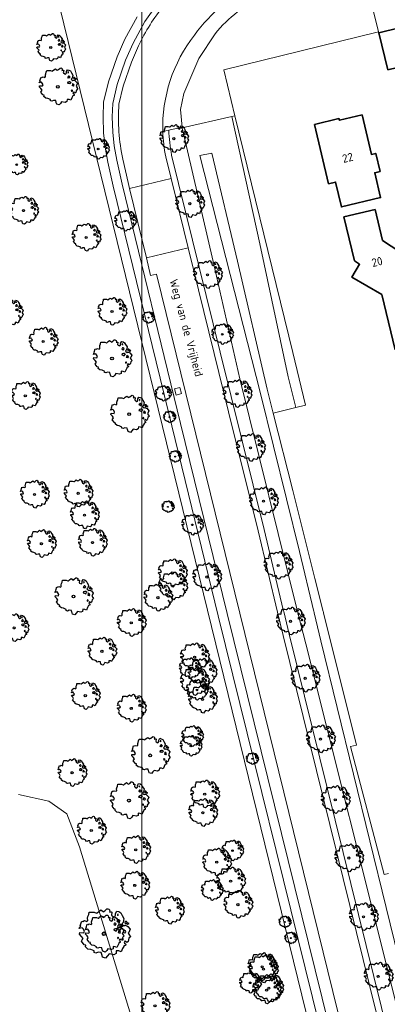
# Model space of a CAD drawing. Header units: metres. Extents: x 152391 to 157968, y 462336 to 467280.
# Tile 617 of 656: x 156688 to 156748, y 464436 to 464597. Entities that reach past the tile are written whole.
import ezdxf
from ezdxf.enums import TextEntityAlignment as Align

# ---------------------------------------------------------------- set-up
doc = ezdxf.new("R2010")
doc.units = ezdxf.units.M
doc.header["$LTSCALE"] = 0.75
doc.layers.get('0').update_dxf_attribs({"lineweight": 25})
for name, color, linetype, lineweight in [('B-GV-GR-BOOM-S', 252, 'Continuous', 25), ('B-WE-GR-BEPLANTING_CULTUUR_BOSPLANTSOEN-GV', 251, 'Continuous', 18), ('B-WE-GW-TALUD_KRUIN-G', 251, 'Continuous', 18), ('B-WE-OG-BEBOUWING-GV', 6, 'Continuous', 35), ('B-WE-OG-BEBOUWING-T18', 1, 'Continuous', 18), ('B-WE-OG-TERREIN_CULTUURSCHEIDING-GV', 251, 'Continuous', 18), ('B-WE-OG-TOPOGRAFIE-T18', 1, 'Continuous', 18), ('B-WE-VH-VERHARDING_ASFALT-GV', 251, 'Continuous', 18), ('B-WE-VH-VERHARDING_TEGEL-GV', 251, 'Continuous', 18)]:
    doc.layers.add(name, color=color, linetype=linetype, lineweight=lineweight)
doc.layers.add('X-XX-AL-TEKENBLAD_HULPLIJN-G', color=7, linetype='Continuous', lineweight=18, plot=False)
doc.styles.add('NLCS-ISO-M750-T18', font='NLCS-ISO.ttf', dxfattribs={"height": 1.35})

# ---------------------------------------------------------------- blocks, each defined once
blk = doc.blocks.new('SGR-BOOM_0_10')
at = {"linetype": 'Continuous'}
for p, q in [((-0.96, 0.21), (-0.93, 0.27)), ((-0.84, 0.23), (-0.96, 0.21)), ((-0.94, -0.02), (-0.94, 0.05)), ((-0.94, 0.05), (-0.78, 0.04)), ((-0.93, 0.27), (-0.9, 0.3)), ((-0.92, 0.33), (-0.86, 0.49)), ((-0.9, 0.3), (-0.92, 0.33)), ((-0.86, 0.49), (-0.82, 0.48)), ((-0.8, 0.19), (-0.84, 0.23)), ((-0.82, 0.48), (-0.75, 0.51)), ((-0.75, 0.1), (-0.8, 0.19)), ((-0.78, 0.04), (-0.75, 0.1)), ((-0.75, 0.51), (-0.66, 0.48)), ((-0.66, 0.48), (-0.63, 0.52)), ((-0.64, 0.61), (-0.62, 0.67)), ((-0.63, 0.52), (-0.64, 0.61)), ((-0.62, 0.67), (-0.59, 0.75)), ((-0.59, 0.75), (-0.57, 0.84)), ((-0.57, 0.84), (-0.38, 0.84)), ((-0.38, 0.84), (-0.29, 0.81)), ((-0.29, 0.81), (-0.26, 0.82)), ((-0.26, 0.82), (-0.21, 0.87)), ((-0.21, 0.87), (-0.13, 0.93)), ((-0.13, 0.93), (-0.07, 0.89)), ((-0.07, 0.89), (-0.04, 0.85)), ((-0.04, 0.85), (0.04, 0.89)), ((0.04, 0.89), (0.12, 0.96)), ((0.12, 0.96), (0.15, 0.97)), ((0.15, 0.97), (0.19, 0.95)), ((0.19, 0.95), (0.22, 0.93)), ((0.23, 0.86), (0.21, 0.84)), ((0.21, 0.84), (0.3, 0.85)), ((0.22, 0.93), (0.23, 0.86)), ((0.3, 0.83), (0.29, 0.72)), ((0.29, 0.72), (0.32, 0.7)), ((0.3, 0.85), (0.3, 0.83)), ((0.32, 0.7), (0.39, 0.65)), ((0.39, 0.65), (0.42, 0.68)), ((0.42, 0.68), (0.45, 0.72)), ((0.44, 0.79), (0.5, 0.88)), ((0.45, 0.72), (0.44, 0.79)), ((0.5, 0.88), (0.57, 0.86)), ((0.53, 0.51), (0.5, 0.49)), ((0.5, 0.49), (0.52, 0.46)), ((0.52, 0.23), (0.5, 0.19)), ((0.5, 0.19), (0.58, 0.18)), ((0.55, 0.77), (0.52, 0.75)), ((0.52, 0.75), (0.53, 0.7)), ((0.52, 0.46), (0.55, 0.47)), ((0.59, 0.26), (0.52, 0.23)), ((0.53, 0.7), (0.54, 0.7)), ((0.55, 0.55), (0.53, 0.51)), ((0.54, 0.71), (0.55, 0.77)), ((0.58, 0.55), (0.55, 0.55)), ((0.55, 0.47), (0.58, 0.44)), ((0.57, 0.86), (0.65, 0.82)), ((0.61, 0.53), (0.58, 0.55)), ((0.58, 0.44), (0.61, 0.47)), ((0.58, 0.18), (0.63, 0.14)), ((0.63, 0.26), (0.59, 0.26)), ((0.63, 0.49), (0.61, 0.53)), ((0.61, 0.47), (0.63, 0.49)), ((0.68, 0.22), (0.63, 0.26)), ((0.63, 0.14), (0.68, 0.21)), ((0.65, 0.82), (0.7, 0.71)), ((0.68, 0.21), (0.7, 0.23)), ((0.74, 0.45), (0.69, 0.39)), ((0.69, 0.39), (0.72, 0.35)), ((0.7, 0.71), (0.78, 0.59)), ((0.72, 0.35), (0.78, 0.32)), ((0.78, 0.59), (0.74, 0.45)), ((0.76, 0.1), (0.74, 0.06)), ((0.81, 0.03), (0.74, 0.06)), ((0.8, 0.13), (0.76, 0.17)), ((0.76, 0.17), (0.76, 0.13)), ((0.76, 0.13), (0.76, 0.1)), ((0.78, 0.32), (0.81, 0.33)), ((0.83, 0.11), (0.8, 0.13)), ((0.83, 0.48), (0.81, 0.46)), ((0.81, 0.46), (0.82, 0.42)), ((0.81, 0.33), (0.88, 0.32)), ((0.81, 0.03), (0.85, 0.08)), ((0.82, 0.42), (0.86, 0.39)), ((0.87, 0.48), (0.83, 0.48)), ((0.85, 0.08), (0.83, 0.11)), ((0.86, 0.41), (0.92, 0.38)), ((0.86, 0.39), (0.87, 0.41)), ((0.91, 0.43), (0.87, 0.48)), ((0.88, 0.32), (0.92, 0.29)), ((0.97, 0.4), (0.91, 0.43)), ((0.92, 0.38), (0.97, 0.4)), ((0.92, 0.29), (1.02, 0.18)), ((0.97, 0.06), (0.94, 0.02)), ((0.94, 0.02), (0.99, -0.05)), ((1.02, 0.18), (0.97, 0.06)), ((-0.87, -0.1), (-0.94, -0.02)), ((-0.81, -0.18), (-0.87, -0.1)), ((-0.87, -0.28), (-0.84, -0.24)), ((-0.76, -0.42), (-0.87, -0.28)), ((-0.84, -0.24), (-0.81, -0.18)), ((-0.7, -0.44), (-0.76, -0.42)), ((-0.72, -0.51), (-0.7, -0.44)), ((-0.62, -0.59), (-0.72, -0.51)), ((-0.51, -0.61), (-0.62, -0.59)), ((-0.38, -0.66), (-0.51, -0.61)), ((-0.38, -0.73), (-0.38, -0.66)), ((-0.31, -0.75), (-0.38, -0.73)), ((-0.23, -0.71), (-0.31, -0.75)), ((-0.11, -0.72), (-0.23, -0.71)), ((-0.09, -0.8), (-0.11, -0.72)), ((-0.07, -0.84), (-0.09, -0.8)), ((-0.05, -0.9), (-0.07, -0.84)), ((0.06, -0.94), (-0.05, -0.9)), ((0.14, -0.86), (0.06, -0.94)), ((0.2, -0.77), (0.14, -0.86)), ((0.38, -0.81), (0.2, -0.77)), ((0.47, -0.76), (0.38, -0.81)), ((0.47, -0.65), (0.47, -0.76)), ((0.58, -0.66), (0.47, -0.65)), ((0.66, -0.7), (0.58, -0.66)), ((0.72, -0.57), (0.66, -0.7)), ((0.72, -0.16), (0.7, -0.2)), ((0.7, -0.2), (0.7, -0.24)), ((0.71, -0.24), (0.75, -0.23)), ((0.75, -0.19), (0.72, -0.16)), ((0.76, -0.5), (0.72, -0.57)), ((0.75, -0.23), (0.75, -0.19)), ((0.77, -0.47), (0.76, -0.5)), ((0.83, -0.45), (0.77, -0.47)), ((0.82, -0.27), (0.78, -0.33)), ((0.78, -0.33), (0.8, -0.36)), ((0.8, -0.36), (0.84, -0.4)), ((0.89, -0.33), (0.82, -0.27)), ((0.84, -0.4), (0.83, -0.45)), ((0.93, -0.29), (0.89, -0.33)), ((0.95, -0.24), (0.93, -0.29)), ((0.97, -0.17), (0.95, -0.24)), ((1.04, -0.1), (0.97, -0.17)), ((0.99, -0.05), (1.04, -0.1))]:
    blk.add_line(p, q, dxfattribs=at)
blk.add_circle((0, 0), 0.0711, dxfattribs=at)
blk = doc.blocks.new('SGR-BOOM_21_30')
at = {"linetype": 'Continuous'}
for p, q in [((-0.37, 1.55), (-0.23, 1.65)), ((-0.23, 1.65), (-0.13, 1.58)), ((0.07, 1.58), (0.2, 1.71)), ((0.2, 1.71), (0.26, 1.73)), ((0.26, 1.73), (0.33, 1.7)), ((0.33, 1.7), (0.39, 1.65)), ((0.39, 1.65), (0.4, 1.53)), ((-1.7, 0.37), (-1.66, 0.48)), ((-1.49, 0.41), (-1.7, 0.37)), ((-1.68, -0.03), (-1.67, 0.09)), ((-1.67, 0.09), (-1.39, 0.07)), ((-1.66, 0.48), (-1.6, 0.53)), ((-1.63, 0.58), (-1.53, 0.87)), ((-1.6, 0.53), (-1.63, 0.58)), ((-1.53, 0.87), (-1.46, 0.86)), ((-1.42, 0.33), (-1.49, 0.41)), ((-1.46, 0.86), (-1.34, 0.91)), ((-1.33, 0.18), (-1.42, 0.33)), ((-1.39, 0.07), (-1.33, 0.18)), ((-1.34, 0.91), (-1.18, 0.86)), ((-1.18, 0.86), (-1.12, 0.92)), ((-1.13, 1.09), (-1.11, 1.19)), ((-1.12, 0.92), (-1.13, 1.09)), ((-1.11, 1.19), (-1.05, 1.33)), ((-1.05, 1.33), (-1.02, 1.5)), ((-1.02, 1.5), (-0.67, 1.5)), ((-0.67, 1.5), (-0.52, 1.43)), ((-0.52, 1.43), (-0.47, 1.45)), ((-0.47, 1.45), (-0.37, 1.55)), ((-0.13, 1.58), (-0.06, 1.52)), ((-0.06, 1.52), (0.07, 1.58)), ((0.4, 1.53), (0.38, 1.5)), ((0.38, 1.5), (0.53, 1.52)), ((0.54, 1.48), (0.51, 1.29)), ((0.51, 1.29), (0.57, 1.24)), ((0.53, 1.52), (0.54, 1.48)), ((0.57, 1.24), (0.69, 1.15)), ((0.69, 1.15), (0.75, 1.2)), ((0.75, 1.2), (0.8, 1.29)), ((0.79, 1.4), (0.89, 1.56)), ((0.8, 1.29), (0.79, 1.4)), ((0.89, 1.56), (1.02, 1.53)), ((0.94, 0.91), (0.89, 0.87)), ((0.89, 0.87), (0.93, 0.83)), ((0.93, 0.41), (0.89, 0.33)), ((0.89, 0.33), (1.03, 0.32)), ((0.97, 1.37), (0.93, 1.33)), ((0.93, 1.33), (0.95, 1.25)), ((0.93, 0.83), (0.98, 0.84)), ((1.05, 0.46), (0.93, 0.41)), ((0.97, 0.97), (0.94, 0.91)), ((0.95, 1.25), (0.96, 1.24)), ((0.96, 1.27), (0.97, 1.37)), ((1.03, 0.97), (0.97, 0.97)), ((0.98, 0.84), (1.03, 0.78)), ((1.02, 1.53), (1.16, 1.45)), ((1.08, 0.94), (1.03, 0.97)), ((1.03, 0.78), (1.08, 0.84)), ((1.03, 0.32), (1.11, 0.25)), ((1.11, 0.46), (1.05, 0.46)), ((1.12, 0.87), (1.08, 0.94)), ((1.08, 0.84), (1.12, 0.87)), ((1.22, 0.4), (1.11, 0.46)), ((1.11, 0.25), (1.2, 0.37)), ((1.16, 1.45), (1.25, 1.27)), ((1.2, 0.37), (1.24, 0.41)), ((1.32, 0.79), (1.23, 0.69)), ((1.23, 0.69), (1.27, 0.63)), ((1.25, 1.27), (1.38, 1.06)), ((1.27, 0.63), (1.38, 0.56)), ((1.34, 0.18), (1.31, 0.1)), ((1.43, 0.05), (1.31, 0.1)), ((1.38, 1.06), (1.32, 0.79)), ((1.36, 0.3), (1.34, 0.23)), ((1.34, 0.23), (1.34, 0.18)), ((1.43, 0.23), (1.36, 0.3)), ((1.38, 0.56), (1.44, 0.6)), ((1.47, 0.2), (1.43, 0.23)), ((1.43, 0.05), (1.51, 0.14)), ((1.47, 0.86), (1.44, 0.81)), ((1.44, 0.81), (1.46, 0.74)), ((1.44, 0.6), (1.57, 0.56)), ((1.46, 0.74), (1.53, 0.69)), ((1.54, 0.86), (1.47, 0.86)), ((1.51, 0.14), (1.47, 0.2)), ((1.53, 0.73), (1.64, 0.68)), ((1.53, 0.69), (1.54, 0.73)), ((1.62, 0.76), (1.54, 0.86)), ((1.57, 0.56), (1.64, 0.51)), ((1.73, 0.71), (1.62, 0.76)), ((1.64, 0.68), (1.73, 0.71)), ((1.64, 0.51), (1.81, 0.32)), ((1.72, 0.1), (1.67, 0.04)), ((1.67, 0.04), (1.76, -0.09)), ((1.81, 0.32), (1.72, 0.1)), ((-1.54, -0.18), (-1.68, -0.03)), ((-1.55, -0.51), (-1.49, -0.42)), ((-1.35, -0.75), (-1.55, -0.51)), ((-1.44, -0.32), (-1.54, -0.18)), ((-1.49, -0.42), (-1.44, -0.32)), ((-1.25, -0.78), (-1.35, -0.75)), ((-1.27, -0.9), (-1.25, -0.78)), ((-1.11, -1.05), (-1.27, -0.9)), ((-0.91, -1.08), (-1.11, -1.05)), ((-0.67, -1.18), (-0.91, -1.08)), ((-0.68, -1.29), (-0.67, -1.18)), ((-0.55, -1.33), (-0.68, -1.29)), ((-0.4, -1.26), (-0.55, -1.33)), ((-0.19, -1.28), (-0.4, -1.26)), ((-0.16, -1.43), (-0.19, -1.28)), ((-0.13, -1.49), (-0.16, -1.43)), ((-0.1, -1.61), (-0.13, -1.49)), ((0.25, -1.52), (0.11, -1.67)), ((0.36, -1.38), (0.25, -1.52)), ((0.68, -1.44), (0.36, -1.38)), ((0.83, -1.36), (0.68, -1.44)), ((0.84, -1.16), (0.83, -1.36)), ((1.03, -1.18), (0.84, -1.16)), ((1.18, -1.24), (1.03, -1.18)), ((1.29, -1.01), (1.18, -1.24)), ((1.29, -0.29), (1.24, -0.36)), ((1.24, -0.36), (1.25, -0.42)), ((1.26, -0.42), (1.33, -0.41)), ((1.33, -0.34), (1.29, -0.29)), ((1.36, -0.88), (1.29, -1.01)), ((1.33, -0.41), (1.33, -0.34)), ((1.37, -0.83), (1.36, -0.88)), ((1.48, -0.8), (1.37, -0.83)), ((1.46, -0.47), (1.39, -0.59)), ((1.39, -0.59), (1.43, -0.64)), ((1.43, -0.64), (1.5, -0.7)), ((1.58, -0.59), (1.46, -0.47)), ((1.5, -0.7), (1.48, -0.8)), ((1.66, -0.52), (1.58, -0.59)), ((1.68, -0.42), (1.66, -0.52)), ((1.72, -0.31), (1.68, -0.42)), ((1.84, -0.18), (1.72, -0.31)), ((1.76, -0.09), (1.84, -0.18)), ((0.11, -1.67), (-0.1, -1.61))]:
    blk.add_line(p, q, dxfattribs=at)
blk.add_circle((0, 0), 0.126, dxfattribs=at)
blk = doc.blocks.new('SGR-BOOM_31_50')
at = {"linetype": 'Continuous'}
for p, q in [((-1.48, 1.58), (-1.4, 1.78)), ((-1.4, 1.78), (-1.36, 2)), ((-1.36, 2), (-0.89, 2)), ((-0.89, 2), (-0.69, 1.91)), ((-0.69, 1.91), (-0.63, 1.93)), ((-0.63, 1.93), (-0.49, 2.06)), ((-0.49, 2.06), (-0.3, 2.2)), ((-0.3, 2.2), (-0.18, 2.11)), ((-0.18, 2.11), (-0.08, 2.02)), ((-0.08, 2.02), (0.09, 2.11)), ((0.09, 2.11), (0.27, 2.28)), ((0.27, 2.28), (0.35, 2.31)), ((0.35, 2.31), (0.44, 2.26)), ((0.44, 2.26), (0.52, 2.2)), ((0.54, 2.04), (0.51, 2)), ((0.51, 2), (0.71, 2.02)), ((0.52, 2.2), (0.54, 2.04)), ((0.72, 1.98), (0.68, 1.71)), ((0.68, 1.71), (0.75, 1.65)), ((0.71, 2.02), (0.72, 1.98)), ((0.75, 1.65), (0.92, 1.54)), ((1, 1.6), (1.06, 1.71)), ((1.05, 1.87), (1.19, 2.09)), ((1.06, 1.71), (1.05, 1.87)), ((1.19, 2.09), (1.36, 2.04)), ((1.3, 1.82), (1.23, 1.78)), ((1.23, 1.78), (1.27, 1.67)), ((1.27, 1.67), (1.28, 1.65)), ((1.28, 1.69), (1.3, 1.82)), ((1.36, 2.04), (1.54, 1.93)), ((1.54, 1.93), (1.67, 1.69)), ((1.67, 1.69), (1.84, 1.41)), ((-2.27, 0.49), (-2.21, 0.64)), ((-1.99, 0.55), (-2.27, 0.49)), ((-2.24, -0.04), (-2.22, 0.11)), ((-2.22, 0.11), (-1.85, 0.09)), ((-2.21, 0.64), (-2.13, 0.71)), ((-2.18, 0.77), (-2.04, 1.17)), ((-2.13, 0.71), (-2.18, 0.77)), ((-2.04, 1.17), (-1.94, 1.14)), ((-1.9, 0.44), (-1.99, 0.55)), ((-1.94, 1.14), (-1.79, 1.21)), ((-1.77, 0.25), (-1.9, 0.44)), ((-1.85, 0.09), (-1.77, 0.25)), ((-1.79, 1.21), (-1.57, 1.14)), ((-1.57, 1.14), (-1.49, 1.23)), ((-1.51, 1.45), (-1.48, 1.58)), ((-1.49, 1.23), (-1.51, 1.45)), ((0.92, 1.54), (1, 1.6)), ((1.25, 1.21), (1.19, 1.17)), ((1.19, 1.17), (1.23, 1.1)), ((1.23, 0.55), (1.19, 0.44)), ((1.19, 0.44), (1.37, 0.42)), ((1.23, 1.1), (1.31, 1.12)), ((1.4, 0.62), (1.23, 0.55)), ((1.3, 1.3), (1.25, 1.21)), ((1.37, 1.3), (1.3, 1.3)), ((1.31, 1.12), (1.37, 1.03)), ((1.44, 1.25), (1.37, 1.3)), ((1.37, 1.03), (1.44, 1.12)), ((1.37, 0.42), (1.48, 0.33)), ((1.48, 0.62), (1.4, 0.62)), ((1.5, 1.17), (1.44, 1.25)), ((1.44, 1.12), (1.5, 1.17)), ((1.62, 0.53), (1.48, 0.62)), ((1.48, 0.33), (1.61, 0.49)), ((1.61, 0.49), (1.65, 0.55)), ((1.76, 1.06), (1.64, 0.93)), ((1.64, 0.93), (1.7, 0.84)), ((1.7, 0.84), (1.84, 0.75)), ((1.79, 0.25), (1.75, 0.14)), ((1.91, 0.07), (1.75, 0.14)), ((1.84, 1.41), (1.76, 1.06)), ((1.81, 0.4), (1.79, 0.31)), ((1.79, 0.31), (1.79, 0.25)), ((1.9, 0.31), (1.81, 0.4)), ((1.84, 0.75), (1.92, 0.79)), ((1.96, 0.27), (1.9, 0.31)), ((1.91, 0.07), (2.01, 0.18)), ((1.96, 1.14), (1.92, 1.08)), ((1.92, 1.08), (1.95, 0.99)), ((1.92, 0.79), (2.09, 0.75)), ((1.95, 0.99), (2.04, 0.93)), ((2.06, 1.14), (1.96, 1.14)), ((2.01, 0.18), (1.96, 0.27)), ((2.04, 0.97), (2.18, 0.9)), ((2.04, 0.93), (2.06, 0.97)), ((2.16, 1.01), (2.06, 1.14)), ((2.09, 0.75), (2.18, 0.68)), ((2.3, 0.95), (2.16, 1.01)), ((2.18, 0.9), (2.3, 0.95)), ((2.18, 0.68), (2.41, 0.42)), ((2.29, 0.14), (2.23, 0.05)), ((2.23, 0.05), (2.35, -0.13)), ((2.41, 0.42), (2.29, 0.14)), ((-2.05, -0.24), (-2.24, -0.04)), ((-2.07, -0.67), (-1.99, -0.56)), ((-1.8, -1), (-2.07, -0.67)), ((-1.91, -0.43), (-2.05, -0.24)), ((-1.99, -0.56), (-1.91, -0.43)), ((-1.67, -1.05), (-1.8, -1)), ((-1.7, -1.2), (-1.67, -1.05)), ((-1.48, -1.4), (-1.7, -1.2)), ((-1.22, -1.44), (-1.48, -1.4)), ((-0.89, -1.57), (-1.22, -1.44)), ((-0.91, -1.72), (-0.89, -1.57)), ((1.13, -1.55), (1.11, -1.81)), ((1.37, -1.57), (1.13, -1.55)), ((1.58, -1.66), (1.37, -1.57)), ((1.72, -1.35), (1.58, -1.66)), ((1.72, -0.39), (1.65, -0.48)), ((1.65, -0.48), (1.67, -0.56)), ((1.68, -0.56), (1.78, -0.54)), ((1.78, -0.45), (1.72, -0.39)), ((1.81, -1.18), (1.72, -1.35)), ((1.78, -0.54), (1.78, -0.45)), ((1.82, -1.11), (1.81, -1.18)), ((1.98, -1.07), (1.82, -1.11)), ((1.95, -0.63), (1.85, -0.78)), ((1.85, -0.78), (1.9, -0.85)), ((1.9, -0.85), (1.99, -0.94)), ((2.1, -0.78), (1.95, -0.63)), ((1.99, -0.94), (1.98, -1.07)), ((2.21, -0.7), (2.1, -0.78)), ((2.24, -0.56), (2.21, -0.7)), ((2.29, -0.41), (2.24, -0.56)), ((2.46, -0.24), (2.29, -0.41)), ((2.35, -0.13), (2.46, -0.24)), ((-0.73, -1.77), (-0.91, -1.72)), ((-0.53, -1.68), (-0.73, -1.77)), ((-0.25, -1.7), (-0.53, -1.68)), ((-0.21, -1.9), (-0.25, -1.7)), ((-0.18, -1.99), (-0.21, -1.9)), ((-0.13, -2.14), (-0.18, -1.99)), ((0.15, -2.23), (-0.13, -2.14)), ((0.34, -2.03), (0.15, -2.23)), ((0.47, -1.83), (0.34, -2.03)), ((0.91, -1.92), (0.47, -1.83)), ((1.11, -1.81), (0.91, -1.92))]:
    blk.add_line(p, q, dxfattribs=at)
blk.add_circle((0, 0), 0.169, dxfattribs=at)
blk = doc.blocks.new('SGR-BOOM_50_100')
at = {"linetype": 'Continuous'}
for p, q in [((-2.59, 1.53), (-2.39, 1.61)), ((-2.39, 1.61), (-2.1, 1.53)), ((-2.1, 1.53), (-1.99, 1.64)), ((-2.01, 1.93), (-1.97, 2.11)), ((-1.99, 1.64), (-2.01, 1.93)), ((-1.97, 2.11), (-1.87, 2.37)), ((-1.87, 2.37), (-1.81, 2.66)), ((-1.81, 2.66), (-1.19, 2.66)), ((-1.19, 2.66), (-0.92, 2.55)), ((-0.92, 2.55), (-0.84, 2.58)), ((-0.84, 2.58), (-0.65, 2.75)), ((-0.65, 2.75), (-0.4, 2.93)), ((-0.4, 2.93), (-0.24, 2.81)), ((-0.24, 2.81), (-0.11, 2.69)), ((-0.11, 2.69), (0.12, 2.81)), ((0.12, 2.81), (0.36, 3.04)), ((0.36, 3.04), (0.47, 3.07)), ((0.47, 3.07), (0.59, 3.02)), ((0.59, 3.02), (0.69, 2.93)), ((0.72, 2.72), (0.67, 2.66)), ((0.67, 2.66), (0.94, 2.69)), ((0.69, 2.93), (0.72, 2.72)), ((0.96, 2.64), (0.9, 2.29)), ((0.9, 2.29), (1, 2.2)), ((0.94, 2.69), (0.96, 2.64)), ((1, 2.2), (1.23, 2.05)), ((1.23, 2.05), (1.34, 2.14)), ((1.34, 2.14), (1.42, 2.29)), ((1.4, 2.49), (1.58, 2.78)), ((1.42, 2.29), (1.4, 2.49)), ((1.58, 2.78), (1.81, 2.72)), ((1.67, 1.61), (1.58, 1.56)), ((1.73, 2.43), (1.65, 2.37)), ((1.65, 2.37), (1.69, 2.23)), ((1.73, 1.73), (1.67, 1.61)), ((1.69, 2.23), (1.71, 2.2)), ((1.71, 2.26), (1.73, 2.43)), ((1.83, 1.73), (1.73, 1.73)), ((1.81, 2.72), (2.06, 2.58)), ((1.91, 1.67), (1.83, 1.73)), ((2, 1.56), (1.91, 1.67)), ((2.06, 2.58), (2.22, 2.26)), ((2.22, 2.26), (2.45, 1.88)), ((2.45, 1.88), (2.35, 1.41)), ((-3.03, 0.65), (-2.94, 0.85)), ((-2.65, 0.74), (-3.03, 0.65)), ((-2.99, -0.05), (-2.96, 0.15)), ((-2.96, 0.15), (-2.47, 0.12)), ((-2.94, 0.85), (-2.84, 0.94)), ((-2.9, 1.03), (-2.72, 1.56)), ((-2.84, 0.94), (-2.9, 1.03)), ((-2.72, 1.56), (-2.59, 1.53)), ((-2.53, 0.59), (-2.65, 0.74)), ((-2.37, 0.33), (-2.53, 0.59)), ((-2.47, 0.12), (-2.37, 0.33)), ((1.58, 1.56), (1.65, 1.47)), ((1.65, 0.74), (1.58, 0.59)), ((1.58, 0.59), (1.83, 0.56)), ((1.65, 1.47), (1.75, 1.5)), ((1.87, 0.82), (1.65, 0.74)), ((1.75, 1.5), (1.83, 1.38)), ((1.83, 1.38), (1.91, 1.5)), ((1.83, 0.56), (1.98, 0.45)), ((1.98, 0.82), (1.87, 0.82)), ((1.91, 1.5), (2, 1.56)), ((2.16, 0.71), (1.98, 0.82)), ((1.98, 0.45), (2.14, 0.65)), ((2.14, 0.65), (2.2, 0.74)), ((2.35, 1.41), (2.18, 1.23)), ((2.18, 1.23), (2.27, 1.12)), ((2.27, 1.12), (2.45, 1)), ((2.39, 0.33), (2.33, 0.18)), ((2.55, 0.09), (2.33, 0.18)), ((2.41, 0.53), (2.39, 0.42)), ((2.39, 0.42), (2.39, 0.33)), ((2.53, 0.42), (2.41, 0.53)), ((2.45, 1), (2.56, 1.06)), ((2.62, 0.36), (2.53, 0.42)), ((2.55, 0.09), (2.68, 0.24)), ((2.62, 1.53), (2.56, 1.44)), ((2.56, 1.44), (2.6, 1.32)), ((2.56, 1.06), (2.78, 1)), ((2.6, 1.32), (2.72, 1.23)), ((2.74, 1.53), (2.62, 1.53)), ((2.68, 0.24), (2.62, 0.36)), ((2.72, 1.29), (2.91, 1.2)), ((2.72, 1.23), (2.74, 1.29)), ((2.89, 1.35), (2.74, 1.53)), ((2.78, 1), (2.91, 0.91)), ((3.07, 1.26), (2.89, 1.35)), ((2.91, 1.2), (3.07, 1.26)), ((2.91, 0.91), (3.22, 0.56)), ((3.05, 0.18), (2.97, 0.07)), ((2.97, 0.07), (3.13, -0.17)), ((3.22, 0.56), (3.05, 0.18)), ((-2.74, -0.31), (-2.99, -0.05)), ((-2.76, -0.9), (-2.65, -0.75)), ((-2.41, -1.34), (-2.76, -0.9)), ((-2.55, -0.58), (-2.74, -0.31)), ((-2.65, -0.75), (-2.55, -0.58)), ((-2.22, -1.39), (-2.41, -1.34)), ((-2.26, -1.6), (-2.22, -1.39)), ((-1.97, -1.86), (-2.26, -1.6)), ((2.29, -0.52), (2.2, -0.64)), ((2.2, -0.64), (2.22, -0.75)), ((2.25, -0.75), (2.37, -0.72)), ((2.37, -0.61), (2.29, -0.52)), ((2.41, -1.57), (2.29, -1.8)), ((2.37, -0.72), (2.37, -0.61)), ((2.43, -1.48), (2.41, -1.57)), ((2.64, -1.42), (2.43, -1.48)), ((2.6, -0.84), (2.47, -1.04)), ((2.47, -1.04), (2.53, -1.13)), ((2.53, -1.13), (2.66, -1.25)), ((2.8, -1.04), (2.6, -0.84)), ((2.66, -1.25), (2.64, -1.42)), ((2.95, -0.93), (2.8, -1.04)), ((2.99, -0.75), (2.95, -0.93)), ((3.05, -0.55), (2.99, -0.75)), ((3.28, -0.31), (3.05, -0.55)), ((3.13, -0.17), (3.28, -0.31)), ((-1.62, -1.92), (-1.97, -1.86)), ((-1.19, -2.1), (-1.62, -1.92)), ((-1.21, -2.3), (-1.19, -2.1)), ((-0.98, -2.36), (-1.21, -2.3)), ((-0.71, -2.24), (-0.98, -2.36)), ((-0.34, -2.27), (-0.71, -2.24)), ((-0.28, -2.53), (-0.34, -2.27)), ((-0.24, -2.65), (-0.28, -2.53)), ((-0.17, -2.85), (-0.24, -2.65)), ((0.2, -2.97), (-0.17, -2.85)), ((0.45, -2.71), (0.2, -2.97)), ((0.63, -2.45), (0.45, -2.71)), ((1.21, -2.56), (0.63, -2.45)), ((1.48, -2.42), (1.21, -2.56)), ((1.5, -2.07), (1.48, -2.42)), ((1.83, -2.1), (1.5, -2.07)), ((2.1, -2.21), (1.83, -2.1)), ((2.29, -1.8), (2.1, -2.21))]:
    blk.add_line(p, q, dxfattribs=at)
blk.add_circle((0, 0), 0.225, dxfattribs=at)
blk = doc.blocks.new('SGR-BOOM_100')
at = {"linetype": 'Continuous'}
for p, q in [((-2.49, 3.16), (-2.4, 3.54)), ((-2.4, 3.54), (-1.58, 3.54)), ((-1.58, 3.54), (-1.22, 3.39)), ((-1.22, 3.39), (-1.11, 3.43)), ((-1.11, 3.43), (-0.86, 3.66)), ((-0.86, 3.66), (-0.53, 3.89)), ((-0.53, 3.89), (-0.31, 3.74)), ((-0.31, 3.74), (-0.15, 3.58)), ((-0.15, 3.58), (0.15, 3.74)), ((0.15, 3.74), (0.48, 4.05)), ((0.48, 4.05), (0.62, 4.09)), ((0.62, 4.09), (0.79, 4.01)), ((0.79, 4.01), (0.92, 3.89)), ((0.95, 3.62), (0.9, 3.54)), ((0.9, 3.54), (1.25, 3.58)), ((0.92, 3.89), (0.95, 3.62)), ((1.28, 3.51), (1.2, 3.04)), ((1.25, 3.58), (1.28, 3.51)), ((1.86, 3.31), (2.11, 3.7)), ((1.89, 3.04), (1.86, 3.31)), ((2.11, 3.7), (2.41, 3.62)), ((2.3, 3.23), (2.19, 3.16)), ((2.27, 3), (2.3, 3.23)), ((2.41, 3.62), (2.74, 3.43)), ((2.74, 3.43), (2.96, 3)), ((-3.86, 1.37), (-3.61, 2.07)), ((-3.61, 2.07), (-3.45, 2.03)), ((-3.45, 2.03), (-3.17, 2.15)), ((-3.17, 2.15), (-2.79, 2.03)), ((-2.79, 2.03), (-2.65, 2.18)), ((-2.68, 2.57), (-2.62, 2.81)), ((-2.65, 2.18), (-2.68, 2.57)), ((-2.62, 2.81), (-2.49, 3.16)), ((1.2, 3.04), (1.34, 2.92)), ((1.34, 2.92), (1.64, 2.73)), ((1.64, 2.73), (1.78, 2.85)), ((1.78, 2.85), (1.89, 3.04)), ((2.22, 2.15), (2.11, 2.07)), ((2.11, 2.07), (2.19, 1.95)), ((2.19, 3.16), (2.24, 2.96)), ((2.19, 1.95), (2.33, 1.99)), ((2.3, 2.3), (2.22, 2.15)), ((2.24, 2.96), (2.27, 2.92)), ((2.44, 2.3), (2.3, 2.3)), ((2.33, 1.99), (2.44, 1.84)), ((2.55, 2.22), (2.44, 2.3)), ((2.44, 1.84), (2.55, 1.99)), ((2.66, 2.07), (2.55, 2.22)), ((2.55, 1.99), (2.66, 2.07)), ((3.12, 1.87), (2.9, 1.64)), ((2.9, 1.64), (3.01, 1.49)), ((2.96, 3), (3.26, 2.5)), ((3.26, 2.5), (3.12, 1.87)), ((3.48, 2.03), (3.4, 1.91)), ((3.4, 1.91), (3.45, 1.76)), ((3.45, 1.76), (3.62, 1.64)), ((3.65, 2.03), (3.48, 2.03)), ((3.62, 1.72), (3.87, 1.6)), ((3.62, 1.64), (3.65, 1.72)), ((3.84, 1.8), (3.65, 2.03)), ((4.09, 1.68), (3.84, 1.8)), ((3.87, 1.6), (4.09, 1.68)), ((-4.03, 0.86), (-3.92, 1.14)), ((-3.53, 0.98), (-4.03, 0.86)), ((-3.97, -0.07), (-3.94, 0.2)), ((-3.94, 0.2), (-3.28, 0.17)), ((-3.92, 1.14), (-3.78, 1.25)), ((-3.78, 1.25), (-3.86, 1.37)), ((-3.37, 0.79), (-3.53, 0.98)), ((-3.15, 0.44), (-3.37, 0.79)), ((-3.28, 0.17), (-3.15, 0.44)), ((2.19, 0.98), (2.11, 0.79)), ((2.11, 0.79), (2.44, 0.75)), ((2.49, 1.1), (2.19, 0.98)), ((2.44, 0.75), (2.63, 0.59)), ((2.63, 1.1), (2.49, 1.1)), ((2.88, 0.94), (2.63, 1.1)), ((2.63, 0.59), (2.85, 0.86)), ((2.85, 0.86), (2.93, 0.98)), ((3.01, 1.49), (3.26, 1.33)), ((3.18, 0.44), (3.1, 0.24)), ((3.39, 0.12), (3.1, 0.24)), ((3.21, 0.71), (3.18, 0.55)), ((3.18, 0.55), (3.18, 0.44)), ((3.37, 0.55), (3.21, 0.71)), ((3.26, 1.33), (3.4, 1.41)), ((3.48, 0.48), (3.37, 0.55)), ((3.39, 0.12), (3.56, 0.32)), ((3.4, 1.41), (3.7, 1.33)), ((3.56, 0.32), (3.48, 0.48)), ((3.7, 1.33), (3.87, 1.21)), ((3.87, 1.21), (4.28, 0.75)), ((4.06, 0.24), (3.95, 0.09)), ((3.95, 0.09), (4.17, -0.22)), ((4.28, 0.75), (4.06, 0.24)), ((-3.64, -0.42), (-3.97, -0.07)), ((-3.67, -1.19), (-3.53, -1)), ((-3.2, -1.78), (-3.67, -1.19)), ((-3.39, -0.77), (-3.64, -0.42)), ((-3.53, -1), (-3.39, -0.77)), ((3.04, -0.69), (2.93, -0.84)), ((2.93, -0.84), (2.96, -1)), ((2.99, -1), (3.15, -0.96)), ((3.15, -0.81), (3.04, -0.69)), ((3.15, -0.96), (3.15, -0.81)), ((3.45, -1.12), (3.29, -1.39)), ((3.29, -1.39), (3.37, -1.51)), ((3.37, -1.51), (3.54, -1.66)), ((3.73, -1.39), (3.45, -1.12)), ((3.92, -1.23), (3.73, -1.39)), ((3.98, -1), (3.92, -1.23)), ((4.06, -0.73), (3.98, -1)), ((4.36, -0.42), (4.06, -0.73)), ((4.17, -0.22), (4.36, -0.42)), ((-2.95, -1.85), (-3.2, -1.78)), ((-3.01, -2.13), (-2.95, -1.85)), ((-2.62, -2.48), (-3.01, -2.13)), ((-2.16, -2.55), (-2.62, -2.48)), ((-1.58, -2.79), (-2.16, -2.55)), ((-1.61, -3.06), (-1.58, -2.79)), ((-1.3, -3.14), (-1.61, -3.06)), ((-0.95, -2.98), (-1.3, -3.14)), ((-0.45, -3.02), (-0.95, -2.98)), ((-0.37, -3.37), (-0.45, -3.02)), ((2, -2.75), (1.97, -3.21)), ((2.44, -2.79), (2, -2.75)), ((2.79, -2.94), (2.44, -2.79)), ((3.04, -2.4), (2.79, -2.94)), ((3.21, -2.09), (3.04, -2.4)), ((3.23, -1.97), (3.21, -2.09)), ((3.51, -1.89), (3.23, -1.97)), ((3.54, -1.66), (3.51, -1.89)), ((-0.31, -3.52), (-0.37, -3.37)), ((-0.23, -3.8), (-0.31, -3.52)), ((0.26, -3.95), (-0.23, -3.8)), ((0.59, -3.6), (0.26, -3.95)), ((0.84, -3.25), (0.59, -3.6)), ((1.61, -3.41), (0.84, -3.25)), ((1.97, -3.21), (1.61, -3.41))]:
    blk.add_line(p, q, dxfattribs=at)
blk.add_circle((0, 0), 0.299, dxfattribs=at)
blk = doc.blocks.new('SGR-BOOM_0_20')
at = {"linetype": 'Continuous'}
for p, q in [((-1.28, 0.27), (-1.24, 0.36)), ((-1.12, 0.31), (-1.28, 0.27)), ((-1.26, -0.02), (-1.25, 0.06)), ((-1.25, 0.06), (-1.04, 0.05)), ((-1.24, 0.36), (-1.2, 0.4)), ((-1.22, 0.43), (-1.15, 0.66)), ((-1.2, 0.4), (-1.22, 0.43)), ((-1.15, 0.66), (-1.09, 0.64)), ((-1.07, 0.25), (-1.12, 0.31)), ((-1.09, 0.64), (-1.01, 0.68)), ((-1, 0.14), (-1.07, 0.25)), ((-1.04, 0.05), (-1, 0.14)), ((-1.01, 0.68), (-0.88, 0.64)), ((-0.88, 0.64), (-0.84, 0.69)), ((-0.85, 0.82), (-0.83, 0.89)), ((-0.84, 0.69), (-0.85, 0.82)), ((-0.83, 0.89), (-0.79, 1)), ((-0.79, 1), (-0.76, 1.12)), ((-0.76, 1.12), (-0.5, 1.12)), ((-0.5, 1.12), (-0.39, 1.07)), ((-0.39, 1.07), (-0.35, 1.09)), ((-0.35, 1.09), (-0.27, 1.16)), ((-0.27, 1.16), (-0.17, 1.24)), ((-0.17, 1.24), (-0.1, 1.19)), ((-0.1, 1.19), (-0.05, 1.14)), ((-0.05, 1.14), (0.05, 1.19)), ((0.05, 1.19), (0.15, 1.28)), ((0.15, 1.28), (0.2, 1.3)), ((0.2, 1.3), (0.25, 1.27)), ((0.25, 1.27), (0.29, 1.24)), ((0.3, 1.15), (0.28, 1.12)), ((0.28, 1.12), (0.4, 1.14)), ((0.29, 1.24), (0.3, 1.15)), ((0.41, 1.11), (0.38, 0.96)), ((0.38, 0.96), (0.42, 0.93)), ((0.4, 1.14), (0.41, 1.11)), ((0.42, 0.93), (0.52, 0.87)), ((0.52, 0.87), (0.56, 0.9)), ((0.56, 0.9), (0.6, 0.96)), ((0.59, 1.05), (0.67, 1.17)), ((0.6, 0.96), (0.59, 1.05)), ((0.67, 1.17), (0.76, 1.15)), ((0.7, 0.68), (0.67, 0.66)), ((0.67, 0.66), (0.69, 0.62)), ((0.69, 0.31), (0.67, 0.25)), ((0.67, 0.25), (0.77, 0.24)), ((0.73, 1.03), (0.69, 1)), ((0.69, 1), (0.71, 0.94)), ((0.69, 0.62), (0.74, 0.63)), ((0.79, 0.35), (0.69, 0.31)), ((0.73, 0.73), (0.7, 0.68)), ((0.71, 0.94), (0.72, 0.93)), ((0.72, 0.95), (0.73, 1.03)), ((0.77, 0.73), (0.73, 0.73)), ((0.74, 0.63), (0.77, 0.58)), ((0.76, 1.15), (0.87, 1.09)), ((0.81, 0.71), (0.77, 0.73)), ((0.77, 0.58), (0.81, 0.63)), ((0.77, 0.24), (0.83, 0.19)), ((0.83, 0.35), (0.79, 0.35)), ((0.84, 0.66), (0.81, 0.71)), ((0.81, 0.63), (0.84, 0.66)), ((0.91, 0.3), (0.83, 0.35)), ((0.83, 0.19), (0.9, 0.27)), ((0.87, 1.09), (0.94, 0.95)), ((0.9, 0.27), (0.93, 0.31)), ((0.99, 0.59), (0.92, 0.52)), ((0.92, 0.52), (0.96, 0.47)), ((0.94, 0.95), (1.03, 0.79)), ((0.96, 0.47), (1.03, 0.42)), ((1.01, 0.14), (0.98, 0.08)), ((1.08, 0.04), (0.98, 0.08)), ((1.03, 0.79), (0.99, 0.59)), ((1.02, 0.22), (1.01, 0.18)), ((1.01, 0.18), (1.01, 0.14)), ((1.07, 0.18), (1.02, 0.22)), ((1.03, 0.42), (1.08, 0.45)), ((1.1, 0.15), (1.07, 0.18)), ((1.1, 0.64), (1.08, 0.61)), ((1.08, 0.61), (1.1, 0.56)), ((1.08, 0.45), (1.17, 0.42)), ((1.08, 0.04), (1.13, 0.1)), ((1.16, 0.64), (1.1, 0.64)), ((1.1, 0.56), (1.15, 0.52)), ((1.13, 0.1), (1.1, 0.15)), ((1.15, 0.55), (1.23, 0.51)), ((1.15, 0.52), (1.16, 0.55)), ((1.22, 0.57), (1.16, 0.64)), ((1.17, 0.42), (1.23, 0.39)), ((1.3, 0.53), (1.22, 0.57)), ((1.23, 0.51), (1.3, 0.53)), ((1.23, 0.39), (1.36, 0.24)), ((1.29, 0.08), (1.25, 0.03)), ((1.25, 0.03), (1.32, -0.07)), ((1.36, 0.24), (1.29, 0.08)), ((-1.15, -0.13), (-1.26, -0.02)), ((-1.16, -0.38), (-1.12, -0.32)), ((-1.02, -0.56), (-1.16, -0.38)), ((-1.08, -0.24), (-1.15, -0.13)), ((-1.12, -0.32), (-1.08, -0.24)), ((-0.94, -0.59), (-1.02, -0.56)), ((-0.95, -0.67), (-0.94, -0.59)), ((-0.83, -0.79), (-0.95, -0.67)), ((-0.68, -0.81), (-0.83, -0.79)), ((-0.5, -0.88), (-0.68, -0.81)), ((-0.51, -0.97), (-0.5, -0.88)), ((-0.41, -0.99), (-0.51, -0.97)), ((-0.3, -0.95), (-0.41, -0.99)), ((-0.14, -0.96), (-0.3, -0.95)), ((-0.12, -1.07), (-0.14, -0.96)), ((-0.1, -1.12), (-0.12, -1.07)), ((-0.07, -1.2), (-0.1, -1.12)), ((0.08, -1.25), (-0.07, -1.2)), ((0.19, -1.14), (0.08, -1.25)), ((0.27, -1.03), (0.19, -1.14)), ((0.51, -1.08), (0.27, -1.03)), ((0.62, -1.02), (0.51, -1.08)), ((0.63, -0.87), (0.62, -1.02)), ((0.77, -0.88), (0.63, -0.87)), ((0.89, -0.93), (0.77, -0.88)), ((0.96, -0.76), (0.89, -0.93)), ((0.96, -0.22), (0.93, -0.27)), ((0.93, -0.27), (0.94, -0.32)), ((0.95, -0.32), (1, -0.3)), ((1, -0.26), (0.96, -0.22)), ((1.02, -0.66), (0.96, -0.76)), ((1, -0.3), (1, -0.26)), ((1.03, -0.63), (1.02, -0.66)), ((1.11, -0.6), (1.03, -0.63)), ((1.1, -0.35), (1.04, -0.44)), ((1.04, -0.44), (1.07, -0.48)), ((1.07, -0.48), (1.12, -0.53)), ((1.18, -0.44), (1.1, -0.35)), ((1.12, -0.53), (1.11, -0.6)), ((1.24, -0.39), (1.18, -0.44)), ((1.26, -0.32), (1.24, -0.39)), ((1.29, -0.23), (1.26, -0.32)), ((1.38, -0.13), (1.29, -0.23)), ((1.32, -0.07), (1.38, -0.13))]:
    blk.add_line(p, q, dxfattribs=at)
blk.add_circle((0, 0), 0.0948, dxfattribs=at)

msp = doc.modelspace()

# ---------------------------------------------------------------- linework, layer by layer
at = {"layer": 'B-WE-GR-BEPLANTING_CULTUUR_BOSPLANTSOEN-GV'}
for points in [[(156730.89, 464324.1), (156760.49, 464334.72), (156736.28, 464429.32), (156692.85, 464606.85), (156679.04, 464604.16), (156677.12, 464603.78), (156662.09, 464600.38), (156648.02, 464597.16), (156636.9, 464594.24), (156639.15, 464583.27), (156641.08, 464583.5), (156651.21, 464586.2), (156656.31, 464587.8)], [(156720.12, 464594.31), (156717.48, 464590.29), (156715.06, 464584.57), (156714.51, 464581.93), (156714.77, 464579.09), (156714.78, 464578.96), (156722.87, 464580.81), (156723.36, 464580.92), (156721.53, 464588.42), (156746.75, 464594.6), (156745.33, 464600.39), (156744.26, 464604.76), (156733.37, 464602.13)], [(156750.67, 464440.95), (156737.37, 464495.29), (156736.27, 464499.88), (156736.24, 464500), (156736.21, 464500.12), (156733.87, 464509.88), (156727.52, 464535.67), (156717.65, 464574.43), (156719.58, 464574.86), (156723.76, 464557.24), (156728.61, 464536.36), (156729.6, 464532.46), (156733.25, 464533.37), (156732.05, 464538.38), (156727.42, 464560.07), (156722.87, 464580.81), (156714.78, 464578.96), (156719.83, 464557.16), (156724.17, 464538.02), (156733.56, 464500.12), (156733.59, 464500), (156733.62, 464499.88), (156734.88, 464494.83), (156749.05, 464438.29)], [(156748.39, 464457.36), (156747.66, 464457.19), (156742.16, 464478.07), (156743.17, 464478.32), (156737.79, 464499.88), (156737.76, 464500), (156737.73, 464500.12), (156736.39, 464505.46), (156732.78, 464519.84), (156729.6, 464532.46), (156728.61, 464536.36), (156723.76, 464557.24), (156719.58, 464574.86), (156717.65, 464574.43), (156727.52, 464535.67), (156733.87, 464509.88), (156736.21, 464500.12), (156736.24, 464500), (156736.27, 464499.88), (156737.37, 464495.29), (156750.67, 464440.95)], [(156688.12, 464470.28), (156693.07, 464469.16), (156695.99, 464467.13), (156698.02, 464461.73), (156714.22, 464408.61)]]:
    msp.add_lwpolyline(points, dxfattribs=at)
msp.add_lwpolyline([(156728.23, 464600.41, 0.124497), (156720.12, 464594.31)], format="xyb", dxfattribs=at)
msp.add_lwpolyline([(156723.36, 464580.92), (156722.87, 464580.81), (156727.42, 464560.07), (156732.05, 464538.38), (156733.25, 464533.37), (156734.87, 464533.77), (156732.77, 464542.31)], close=True, dxfattribs=at)
at = {"layer": 'B-WE-GW-TALUD_KRUIN-G'}
for points in [[(156729.6, 464532.46), (156728.61, 464536.36), (156723.76, 464557.24), (156719.58, 464574.86), (156717.65, 464574.43), (156727.52, 464535.67), (156733.87, 464509.88), (156736.21, 464500.12), (156736.24, 464500), (156736.27, 464499.88), (156737.37, 464495.29), (156750.67, 464440.95), (156757.91, 464411), (156791.41, 464275.8), (156797.27, 464252.16), (156799.07, 464253.11), (156793.33, 464276.26), (156787.09, 464301.46), (156783.55, 464315.73)], [(156783.55, 464315.73), (156787.09, 464301.46), (156793.33, 464276.26), (156799.07, 464253.11), (156797.27, 464252.16), (156791.41, 464275.8), (156757.91, 464411), (156750.67, 464440.95), (156737.37, 464495.29), (156736.27, 464499.88), (156736.24, 464500), (156736.21, 464500.12), (156733.87, 464509.88), (156727.52, 464535.67), (156717.65, 464574.43), (156719.58, 464574.86), (156723.76, 464557.24), (156728.61, 464536.36), (156729.6, 464532.46)]]:
    msp.add_lwpolyline(points, dxfattribs=at)
at = {"layer": 'B-WE-OG-BEBOUWING-GV'}
for points in [[(156750.12, 464595.29), (156746.78, 464594.48), (156748.26, 464588.43), (156751.6, 464589.25)], [(156736.32, 464579.53), (156738.61, 464569.85), (156739.74, 464570.12), (156740.7, 464566.07), (156747.09, 464567.58), (156746.13, 464571.65), (156746.99, 464571.85), (156746.3, 464574.79), (156745.59, 464574.62), (156744.06, 464581.08), (156740.37, 464580.2), (156740.3, 464580.47)], [(156747.39, 464560.58), (156746.17, 464565.65), (156741.12, 464564.43), (156742.83, 464557.3), (156743.67, 464556.71), (156742.38, 464554.62), (156747.28, 464551.77), (156749.47, 464542.77), (156753.86, 464543.84), (156750.23, 464558.75)]]:
    msp.add_lwpolyline(points, close=True, dxfattribs=at)
at = {"layer": 'B-WE-OG-TERREIN_CULTUURSCHEIDING-GV'}
for points in [[(156692.85, 464606.85), (156736.28, 464429.32), (156760.49, 464334.72), (156775.17, 464277.47), (156767.52, 464308.68), (156761.04, 464335.2), (156745.08, 464400.43), (156737.2, 464432.31), (156720.62, 464499.4), (156713.06, 464530.39), (156703.52, 464569.46), (156702.64, 464573.38), (156702.21, 464575.84), (156701.96, 464578.14), (156701.88, 464580.76), (156701.97, 464583.15), (156702.75, 464586.46), (156704.16, 464590.56), (156705.41, 464593.42), (156707.41, 464597.09)], [(156762.49, 464335.55), (156746.54, 464400.78), (156738.66, 464432.67), (156722.08, 464499.76), (156714.52, 464530.75), (156704.98, 464569.8), (156704.12, 464573.67), (156703.7, 464576.05), (156703.46, 464578.25), (156703.38, 464580.76), (156703.46, 464582.95), (156704.19, 464586.04), (156705.56, 464590.01), (156706.76, 464592.76), (156708.68, 464596.29), (156711.02, 464599.56)], [(156711.02, 464599.56), (156708.68, 464596.29), (156706.76, 464592.76), (156705.56, 464590.01), (156704.19, 464586.04), (156703.46, 464582.95), (156703.38, 464580.76), (156703.46, 464578.25), (156703.7, 464576.05), (156704.12, 464573.67), (156704.98, 464569.8), (156714.52, 464530.75), (156722.08, 464499.76), (156738.66, 464432.67), (156746.54, 464400.78), (156762.49, 464335.55)], [(156707.41, 464597.09), (156705.41, 464593.42), (156704.16, 464590.56), (156702.75, 464586.46), (156701.97, 464583.15), (156701.88, 464580.76), (156701.96, 464578.14), (156702.21, 464575.84), (156702.64, 464573.38), (156703.52, 464569.46), (156713.06, 464530.39), (156720.62, 464499.4), (156737.2, 464432.31), (156745.08, 464400.43), (156761.04, 464335.2)], [(156714.77, 464579.09), (156714.51, 464581.93), (156715.06, 464584.57), (156717.48, 464590.29), (156720.12, 464594.31)], [(156704.46, 464582.82), (156705.15, 464585.77), (156706.49, 464589.65), (156707.66, 464592.32)], [(156711.61, 464578.36), (156712.6, 464578.59), (156714.77, 464579.09)], [(156712.6, 464578.59), (156711.61, 464578.36)], [(156806.02, 464251.57), (156801.91, 464250.51), (156795.83, 464248.93), (156789.32, 464275.3), (156755.88, 464410.88), (156749.05, 464438.29), (156734.88, 464494.83), (156733.62, 464499.88), (156733.59, 464500), (156733.56, 464500.12), (156724.17, 464538.02), (156719.83, 464557.16), (156714.78, 464578.96), (156714.77, 464579.09), (156712.6, 464578.59)], [(156713.04, 464574.53), (156720.94, 464542.4), (156728.12, 464513.49), (156731.24, 464500.36), (156731.27, 464500.23), (156731.3, 464500.11), (156732.18, 464496.41), (156763.49, 464369.57), (156786.64, 464274.66), (156793.83, 464245.54)], [(156793.83, 464245.54), (156786.64, 464274.66), (156763.49, 464369.57), (156732.18, 464496.41), (156731.3, 464500.11), (156731.27, 464500.23), (156731.24, 464500.36), (156728.12, 464513.49), (156720.94, 464542.4), (156713.04, 464574.53)], [(156776.01, 464288.68), (156710.59, 464555.1), (156709.63, 464554.87), (156708.93, 464557.77), (156706.18, 464569.09), (156705.95, 464570.03), (156705.1, 464573.86)], [(156712.08, 464574.24), (156712.95, 464570.73), (156715.73, 464559.42), (156719.97, 464542.16), (156722.33, 464532.66)], [(156722.33, 464532.66), (156727.15, 464513.25), (156730.29, 464500), (156731.2, 464496.17), (156746.41, 464434.57), (156762.52, 464369.34), (156770.3, 464337.46), (156785.67, 464274.42), (156790.83, 464253.63), (156792.86, 464245.3)], [(156714.22, 464408.61), (156698.02, 464461.73), (156695.99, 464467.13), (156693.07, 464469.16), (156688.12, 464470.28)]]:
    msp.add_lwpolyline(points, dxfattribs=at)
for points in [[(156727.18, 464602.67, 0.127886), (156716.76, 464594.07)], [(156720.12, 464594.31, -0.124497), (156728.23, 464600.41)], [(156707.66, 464592.32, -0.061864), (156711.81, 464598.94)], [(156716.76, 464594.07, 0.174713), (156711.61, 464578.36)], [(156705.1, 464573.86, -0.071161), (156704.46, 464582.82)], [(156711.61, 464578.36, 0.042552), (156712.08, 464574.24)], [(156712.6, 464578.59, 0.042158), (156713.04, 464574.53)], [(156713.04, 464574.53, -0.042158), (156712.6, 464578.59)]]:
    msp.add_lwpolyline(points, format="xyb", dxfattribs=at)
msp.add_lwpolyline([(156714.39, 464536.64), (156714.67, 464535.62), (156713.77, 464535.37), (156713.49, 464536.39)], close=True, dxfattribs=at)
at = {"layer": 'B-WE-VH-VERHARDING_ASFALT-GV'}
for points in [[(156716.76, 464594.07, -0.127886), (156727.18, 464602.67)], [(156711.81, 464598.94, 0.061864), (156707.66, 464592.32)], [(156711.61, 464578.36, -0.174713), (156716.76, 464594.07)], [(156704.46, 464582.82, 0.071161), (156705.1, 464573.86)], [(156712.08, 464574.24, -0.042552), (156711.61, 464578.36)]]:
    msp.add_lwpolyline(points, format="xyb", dxfattribs=at)
for points in [[(156707.66, 464592.32), (156706.49, 464589.65), (156705.15, 464585.77), (156704.46, 464582.82)], [(156705.1, 464573.86), (156705.95, 464570.03), (156706.18, 464569.09), (156712.95, 464570.73), (156712.08, 464574.24)], [(156792.86, 464245.3), (156790.83, 464253.63), (156785.67, 464274.42), (156770.3, 464337.46), (156762.52, 464369.34), (156746.41, 464434.57), (156731.2, 464496.17), (156730.29, 464500), (156727.15, 464513.25), (156722.33, 464532.66), (156719.97, 464542.16), (156715.73, 464559.42), (156708.93, 464557.77), (156709.63, 464554.87), (156710.59, 464555.1), (156776.01, 464288.68), (156778.61, 464278.08), (156777.67, 464277.85), (156777.8, 464277.34), (156779.84, 464269.12), (156784.31, 464251.16), (156786.31, 464242.78)]]:
    msp.add_lwpolyline(points, dxfattribs=at)
msp.add_lwpolyline([(156715.73, 464559.42), (156712.95, 464570.73), (156706.18, 464569.09), (156708.93, 464557.77)], close=True, dxfattribs=at)
at = {"layer": 'B-WE-VH-VERHARDING_TEGEL-GV'}
msp.add_lwpolyline([(156714.39, 464536.64), (156713.49, 464536.39), (156713.77, 464535.37), (156714.67, 464535.62)], close=True, dxfattribs=at)
at = {"layer": 'X-XX-AL-TEKENBLAD_HULPLIJN-G', "flags": 128}
msp.add_lwpolyline([(157323.17, 464708.44), (157015.67, 464708.44), (156858.17, 464708.44), (156708.17, 464708.44), (156708.17, 464493.19), (156708.17, 464277.94), (156858.17, 464277.94), (157015.67, 464277.94), (157173.17, 464277.94), (157173.17, 464367.45), (157323.17, 464367.45)], close=True, dxfattribs=at)

# ---------------------------------------------------------------- block references
at = {"layer": 'B-GV-GR-BOOM-S', "transparency": 33554559}
for name, p in [('SGR-BOOM_31_50', (156693.36, 464592.06)), ('SGR-BOOM_50_100', (156694.51, 464585.67)), ('SGR-BOOM_31_50', (156713.4, 464577.2)), ('SGR-BOOM_21_30', (156701.09, 464575.52)), ('SGR-BOOM_21_30', (156687.82, 464572.95)), ('SGR-BOOM_31_50', (156716, 464566.6)), ('SGR-BOOM_31_50', (156688.94, 464565.47)), ('SGR-BOOM_21_30', (156705.49, 464563.79)), ('SGR-BOOM_31_50', (156699.13, 464561.08)), ('SGR-BOOM_31_50', (156718.9, 464555)), ('SGR-BOOM_31_50', (156686.45, 464548.79)), ('SGR-BOOM_31_50', (156703.34, 464549.01)), ('SGR-BOOM_0_10', (156709.26, 464548.01)), ('SGR-BOOM_31_50', (156692.14, 464544.13)), ('SGR-BOOM_21_30', (156721.3, 464545.3)), ('SGR-BOOM_50_100', (156703.34, 464541.35)), ('SGR-BOOM_31_50', (156689.22, 464535.27)), ('SGR-BOOM_31_50', (156723.7, 464535.6)), ('SGR-BOOM_0_20', (156711.66, 464535.64)), ('SGR-BOOM_50_100', (156706.14, 464532.28)), ('SGR-BOOM_0_10', (156712.69, 464531.81)), ('SGR-BOOM_31_50', (156725.9, 464526.8)), ('SGR-BOOM_0_10', (156713.62, 464525.36)), ('SGR-BOOM_31_50', (156697.82, 464519.37)), ('SGR-BOOM_31_50', (156690.72, 464519.19)), ('SGR-BOOM_31_50', (156728, 464518.1)), ('SGR-BOOM_31_50', (156698.85, 464515.82)), ('SGR-BOOM_0_10', (156712.45, 464517.17)), ('SGR-BOOM_21_30', (156716.43, 464514.23)), ('SGR-BOOM_31_50', (156700.16, 464511.33)), ('SGR-BOOM_31_50', (156691.84, 464511.15)), ('SGR-BOOM_31_50', (156713.16, 464506.38)), ('SGR-BOOM_31_50', (156730.4, 464507.6)), ('SGR-BOOM_31_50', (156718.77, 464505.72)), ('SGR-BOOM_50_100', (156697.07, 464502.54)), ('SGR-BOOM_31_50', (156713.25, 464504.23)), ('SGR-BOOM_31_50', (156710.82, 464502.36)), ('SGR-BOOM_31_50', (156732.4, 464498.5)), ('SGR-BOOM_31_50', (156687.41, 464497.42)), ('SGR-BOOM_31_50', (156706.48, 464498.26)), ('SGR-BOOM_31_50', (156701.7, 464493.6)), ('SGR-BOOM_31_50', (156716.79, 464492.66)), ('SGR-BOOM_21_30', (156716.03, 464490.81)), ('SGR-BOOM_31_50', (156718, 464490.17)), ('SGR-BOOM_31_50', (156734.8, 464489.2)), ('SGR-BOOM_31_50', (156716.79, 464488.64)), ('SGR-BOOM_31_50', (156698.99, 464486.37)), ('SGR-BOOM_21_30', (156717.17, 464487.3)), ('SGR-BOOM_31_50', (156718.07, 464485.77)), ('SGR-BOOM_31_50', (156706.48, 464484.3)), ('SGR-BOOM_21_30', (156716.41, 464479.76)), ('SGR-BOOM_31_50', (156737.3, 464479.3)), ('SGR-BOOM_21_30', (156716.17, 464478.16)), ('SGR-BOOM_50_100', (156709.55, 464476.64)), ('SGR-BOOM_0_10', (156726.18, 464476.08)), ('SGR-BOOM_31_50', (156696.83, 464473.81)), ('SGR-BOOM_50_100', (156706.1, 464469.26)), ('SGR-BOOM_31_50', (156718.43, 464470.31)), ('SGR-BOOM_31_50', (156739.7, 464469.4)), ('SGR-BOOM_31_50', (156718.13, 464467.29)), ('SGR-BOOM_31_50', (156699.97, 464464.39)), ('SGR-BOOM_31_50', (156707.2, 464461.25)), ('SGR-BOOM_21_30', (156722.96, 464461.1)), ('SGR-BOOM_31_50', (156741.9, 464459.9)), ('SGR-BOOM_31_50', (156720.39, 464459.21)), ('SGR-BOOM_31_50', (156707.04, 464455.44)), ('SGR-BOOM_31_50', (156722.66, 464456.12)), ('SGR-BOOM_21_30', (156719.61, 464454.65)), ('SGR-BOOM_31_50', (156723.85, 464452.3)), ('SGR-BOOM_31_50', (156712.7, 464451.36)), ('SGR-BOOM_31_50', (156744.3, 464450.3)), ('SGR-BOOM_100', (156702.03, 464447.54)), ('SGR-BOOM_50_100', (156702.03, 464447.54)), ('SGR-BOOM_0_10', (156731.49, 464449.47)), ('SGR-BOOM_0_10', (156732.44, 464446.85)), ('SGR-BOOM_31_50', (156727.78, 464442.16)), ('SGR-BOOM_31_50', (156728, 464441.78)), ('SGR-BOOM_31_50', (156746.7, 464440.6)), ('SGR-BOOM_21_30', (156725.84, 464439.55)), ('SGR-BOOM_31_50', (156728.52, 464438.36)), ('SGR-BOOM_31_50', (156728.88, 464438.69)), ('SGR-BOOM_31_50', (156710.34, 464435.81))]:
    msp.add_blockref(name, p, dxfattribs=at)

# ---------------------------------------------------------------- texts
at = {"layer": 'B-WE-OG-BEBOUWING-T18', "style": 'NLCS-ISO-M750-T18'}
for s, rotation, p in [('22', 13.4, (156741.72, 464574.09)), ('20', 13.6, (156746.51, 464557.12))]:
    msp.add_text(s, height=1.35, rotation=rotation, dxfattribs=at).set_placement(p, align=Align.MIDDLE)
at = {"layer": 'B-WE-OG-TOPOGRAFIE-T18', "style": 'NLCS-ISO-M750-T18'}
msp.add_text('Weg van de Vrijheid', height=1.35, rotation=285, dxfattribs=at).set_placement((156715.27, 464546.31), align=Align.MIDDLE)

doc.saveas('drawing.dxf')
